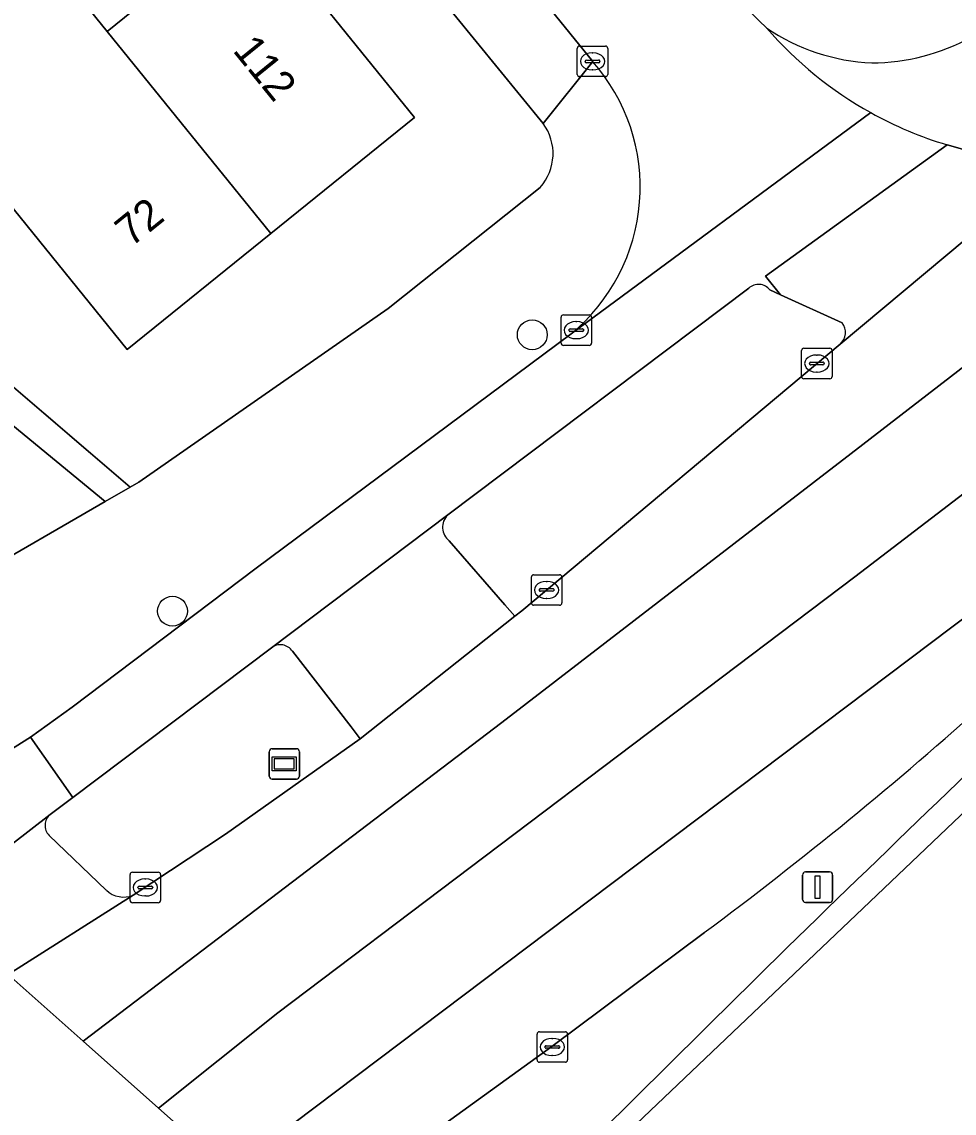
# Model space of a CAD drawing. Extents: x 162073 to 163043, y 381818 to 382561.
# Drawn here: x 162521.93 to 162552.5, y 381836.6 to 381872.41 of the extents above; entities that cross this region are included whole.
import ezdxf

# ---------------------------------------------------------------- set-up
doc = ezdxf.new("R2010")
doc.units = 0
for name, color, linetype in [('IMGEO_Berm_gesloten', 7, 'Continuous'), ('IMGEO_Boom', 7, 'Continuous'), ('IMGEO_Erf', 7, 'Continuous'), ('IMGEO_Fietspad_gesloten', 7, 'Continuous'), ('IMGEO_Fietspad_open', 7, 'Continuous'), ('IMGEO_Kolk', 7, 'Continuous'), ('IMGEO_Lichtmast', 7, 'Continuous'), ('IMGEO_Pand', 7, 'Continuous'), ('IMGEO_Pand_nummerreeks', 7, 'Continuous'), ('IMGEO_Rijbaan_lokaal_open', 7, 'Continuous'), ('IMGEO_Rijbaan_regionaal_gesloten', 7, 'Continuous'), ('IMGEO_Verkeerseiland_groen', 7, 'Continuous'), ('IMGEO_Verkeerseiland_open', 7, 'Continuous'), ('IMGEO_Voetpad_open', 7, 'Continuous'), ('IMGEO_Wegwijzer', 7, 'Continuous')]:
    doc.layers.add(name, color=color, linetype=linetype)

msp = doc.modelspace()

# ---------------------------------------------------------------- linework, layer by layer
at = {"layer": 'IMGEO_Berm_gesloten'}
for points in [[(162544.307, 381842.526), (162539.301, 381838.792), (162534.891, 381835.597)], [(162534.945, 381834.906), (162537.527, 381832.634), (162545.393, 381840.43)]]:
    msp.add_lwpolyline(points, dxfattribs=at)
for centre, radius, start, end in [((163080.423, 381296.656), 762.855, 132.334283, 134.535639), ((162466.789, 381946.736), 129.879, 306.64412, 311.95212)]:
    msp.add_arc(centre, radius, start, end, dxfattribs=at)
at = {"layer": 'IMGEO_Boom'}
for centre in [(162538.664, 381862.145), (162526.865, 381853.074)]:
    msp.add_circle(centre, 0.489, dxfattribs=at)
at = {"layer": 'IMGEO_Erf'}
for points in [[(162539.02, 381869.082), (162532.43, 381877.157), (162526.815, 381884.036), (162522.167, 381880.242), (162520.08, 381882.798), (162524.728, 381886.592)], [(162518.578, 381863.049), (162525.473, 381857.142), (162525.757, 381857.306), (162533.938, 381863.003), (162538.925, 381866.983)], [(162520.303, 381854.158), (162524.653, 381856.669), (162521.443, 381859.324)]]:
    msp.add_lwpolyline(points, dxfattribs=at)
msp.add_lwpolyline([(162529.436, 381875.913), (162534.803, 381869.278), (162530.092, 381865.467), (162525.381, 381861.657), (162520.015, 381868.29), (162517.823, 381871), (162522.533, 381874.81), (162524.725, 381872.101)], close=True, dxfattribs=at)
msp.add_arc((162537.68, 381868.091), 1.666, 318.3275, 36.4897, dxfattribs=at)
at = {"layer": 'IMGEO_Fietspad_gesloten'}
msp.add_lwpolyline([(162519.133, 381843.52), (162522.853, 381846.406), (162523.594, 381846.965), (162522.206, 381848.938), (162519.857, 381847.463)], dxfattribs=at)
at = {"layer": 'IMGEO_Fietspad_open'}
for points in [[(162549.764, 381869.435), (162539.942, 381862.18), (162529.608, 381854.485), (162523.576, 381849.927), (162522.206, 381848.938), (162523.594, 381846.965), (162530.112, 381851.876), (162535.892, 381856.232)], [(162546.458, 381863.619), (162546.807, 381863.459), (162546.315, 381864.07), (162552.27, 381868.379)], [(162552.27, 381868.379), (162552.774, 381868.239)], [(162535.892, 381856.232), (162545.766, 381863.673)]]:
    msp.add_lwpolyline(points, dxfattribs=at)
for centre, radius, start, end in [((162550.111, 381877.752), 6.694, 235.7731, 267.3171), ((162555.856, 381880.41), 12.553, 220.7466, 240.9673), ((162549.745, 381877.945), 6.88, 270.4453, 298.7506), ((162555.885, 381880.46), 12.611, 240.9602, 253.3398), ((162555.885, 381880.46), 12.611, 240.9602, 253.3398), ((162546.087, 381863.328), 0.471, 38.1026, 132.9734)]:
    msp.add_arc(centre, radius, start, end, dxfattribs=at)
at = {"layer": 'IMGEO_Kolk'}
for p, q in [((162540.141, 381870.691), (162540.141, 381871.543)), ((162540.216, 381871.617), (162541.068, 381871.617)), ((162540.629, 381871.397), (162540.654, 381871.397)), ((162541.142, 381871.543), (162541.142, 381870.691)), ((162540.4, 381871.111), (162540.4, 381871.123)), ((162540.838, 381871.074), (162540.44, 381871.074)), ((162540.443, 381871.16), (162540.841, 381871.16)), ((162540.884, 381871.123), (162540.884, 381871.111)), ((162540.652, 381870.837), (162540.627, 381870.837)), ((162541.068, 381870.617), (162540.216, 381870.617)), ((162539.683, 381862.797), (162540.535, 381862.797)), ((162539.608, 381861.871), (162539.608, 381862.723)), ((162540.096, 381862.577), (162540.121, 381862.577)), ((162540.609, 381862.723), (162540.609, 381861.871)), ((162539.867, 381862.291), (162539.867, 381862.303)), ((162540.305, 381862.254), (162539.907, 381862.254)), ((162539.91, 381862.34), (162540.308, 381862.34)), ((162540.351, 381862.303), (162540.351, 381862.291)), ((162540.535, 381861.797), (162539.683, 381861.797)), ((162540.119, 381862.017), (162540.094, 381862.017)), ((162547.571, 381861.701), (162548.423, 381861.701)), ((162547.496, 381860.775), (162547.496, 381861.627)), ((162547.984, 381861.481), (162548.009, 381861.481)), ((162548.497, 381861.627), (162548.497, 381860.775)), ((162547.755, 381861.195), (162547.755, 381861.207)), ((162548.193, 381861.158), (162547.795, 381861.158)), ((162547.798, 381861.244), (162548.196, 381861.244)), ((162548.239, 381861.207), (162548.239, 381861.195)), ((162548.423, 381860.701), (162547.571, 381860.701)), ((162548.007, 381860.921), (162547.982, 381860.921)), ((162538.635, 381853.344), (162538.635, 381854.196)), ((162538.71, 381854.27), (162539.562, 381854.27)), ((162539.636, 381854.196), (162539.636, 381853.344)), ((162538.937, 381853.813), (162539.335, 381853.813)), ((162539.123, 381854.05), (162539.148, 381854.05)), ((162538.894, 381853.764), (162538.894, 381853.776)), ((162539.332, 381853.727), (162538.934, 381853.727)), ((162539.146, 381853.49), (162539.121, 381853.49)), ((162539.378, 381853.776), (162539.378, 381853.764)), ((162539.562, 381853.27), (162538.71, 381853.27)), ((162525.549, 381844.508), (162526.401, 381844.508)), ((162525.474, 381843.582), (162525.474, 381844.434)), ((162525.962, 381844.288), (162525.987, 381844.288)), ((162526.475, 381844.434), (162526.475, 381843.582)), ((162525.733, 381844.002), (162525.733, 381844.014)), ((162526.171, 381843.965), (162525.773, 381843.965)), ((162525.776, 381844.051), (162526.174, 381844.051)), ((162526.217, 381844.014), (162526.217, 381844.002)), ((162526.401, 381843.508), (162525.549, 381843.508)), ((162525.985, 381843.728), (162525.96, 381843.728)), ((162538.822, 381838.346), (162538.822, 381839.198)), ((162538.897, 381839.272), (162539.749, 381839.272)), ((162539.823, 381839.198), (162539.823, 381838.346)), ((162539.081, 381838.766), (162539.081, 381838.778)), ((162539.124, 381838.815), (162539.522, 381838.815)), ((162539.31, 381839.052), (162539.335, 381839.052)), ((162539.565, 381838.778), (162539.565, 381838.766)), ((162539.519, 381838.729), (162539.121, 381838.729)), ((162539.333, 381838.492), (162539.308, 381838.492)), ((162539.749, 381838.272), (162538.897, 381838.272))]:
    msp.add_line(p, q, dxfattribs=at)
for points in [[(162540.141, 381870.691), (162540.141, 381871.543)], [(162540.216, 381871.617), (162541.068, 381871.617)], [(162541.142, 381871.543), (162541.142, 381870.691)], [(162541.068, 381870.617), (162540.216, 381870.617)], [(162539.683, 381862.797), (162540.535, 381862.797)], [(162539.608, 381861.871), (162539.608, 381862.723)], [(162540.609, 381862.723), (162540.609, 381861.871)], [(162540.535, 381861.797), (162539.683, 381861.797)], [(162547.571, 381861.701), (162548.423, 381861.701)], [(162547.496, 381860.775), (162547.496, 381861.627)], [(162548.497, 381861.627), (162548.497, 381860.775)], [(162548.423, 381860.701), (162547.571, 381860.701)], [(162538.635, 381853.344), (162538.635, 381854.196)], [(162538.71, 381854.27), (162539.562, 381854.27)], [(162539.636, 381854.196), (162539.636, 381853.344)], [(162539.562, 381853.27), (162538.71, 381853.27)], [(162525.549, 381844.508), (162526.401, 381844.508)], [(162525.474, 381843.582), (162525.474, 381844.434)], [(162526.475, 381844.434), (162526.475, 381843.582)], [(162526.401, 381843.508), (162525.549, 381843.508)], [(162538.822, 381838.346), (162538.822, 381839.198)], [(162538.897, 381839.272), (162539.749, 381839.272)], [(162539.823, 381839.198), (162539.823, 381838.346)], [(162539.749, 381838.272), (162538.897, 381838.272)]]:
    msp.add_lwpolyline(points, dxfattribs=at)
for centre, radius, start, end in [((162540.218, 381871.541), 0.0765, 91.552, 178.448), ((162540.218, 381871.541), 0.0765, 91.552, 178.448), ((162541.066, 381871.541), 0.0765, 1.552, 88.448), ((162541.066, 381871.541), 0.0765, 1.552, 88.448), ((162540.44, 381871.12), 0.0403, 85.8775, 175.7526), ((162540.437, 381871.11), 0.0366, 178.938, 274.7102), ((162540.841, 381871.117), 0.043, 264.8664, 352.4533), ((162540.845, 381871.122), 0.0386, 1.7309, 96.639), ((162540.218, 381870.693), 0.0765, 181.552, 268.448), ((162540.218, 381870.693), 0.0765, 181.552, 268.448), ((162541.066, 381870.693), 0.0765, 271.552, 358.448), ((162541.066, 381870.693), 0.0765, 271.552, 358.448), ((162539.685, 381862.721), 0.0765, 91.552, 178.448), ((162539.685, 381862.721), 0.0765, 91.552, 178.448), ((162540.533, 381862.721), 0.0765, 1.552, 88.448), ((162540.533, 381862.721), 0.0765, 1.552, 88.448), ((162539.907, 381862.3), 0.0403, 85.8775, 175.7526), ((162539.904, 381862.29), 0.0366, 178.938, 274.7102), ((162540.308, 381862.297), 0.043, 264.8664, 352.4533), ((162540.312, 381862.302), 0.0386, 1.7309, 96.639), ((162539.685, 381861.873), 0.0765, 181.552, 268.448), ((162539.685, 381861.873), 0.0765, 181.552, 268.448), ((162540.533, 381861.873), 0.0765, 271.552, 358.448), ((162540.533, 381861.873), 0.0765, 271.552, 358.448), ((162547.573, 381861.625), 0.0765, 91.552, 178.448), ((162547.573, 381861.625), 0.0765, 91.552, 178.448), ((162548.421, 381861.625), 0.0765, 1.552, 88.448), ((162548.421, 381861.625), 0.0765, 1.552, 88.448), ((162547.795, 381861.204), 0.0403, 85.8775, 175.7526), ((162547.792, 381861.194), 0.0366, 178.938, 274.7102), ((162548.196, 381861.201), 0.043, 264.8664, 352.4533), ((162548.2, 381861.206), 0.0386, 1.7309, 96.639), ((162547.573, 381860.777), 0.0765, 181.552, 268.448), ((162547.573, 381860.777), 0.0765, 181.552, 268.448), ((162548.421, 381860.777), 0.0765, 271.552, 358.448), ((162548.421, 381860.777), 0.0765, 271.552, 358.448), ((162538.712, 381854.194), 0.0765, 91.552, 178.448), ((162538.712, 381854.194), 0.0765, 91.552, 178.448), ((162539.56, 381854.194), 0.0765, 1.552, 88.448), ((162539.56, 381854.194), 0.0765, 1.552, 88.448), ((162538.934, 381853.773), 0.0403, 85.8775, 175.7526), ((162539.339, 381853.775), 0.0386, 1.7309, 96.639), ((162538.931, 381853.763), 0.0366, 178.938, 274.7102), ((162539.335, 381853.77), 0.043, 264.8664, 352.4533), ((162538.712, 381853.346), 0.0765, 181.552, 268.448), ((162538.712, 381853.346), 0.0765, 181.552, 268.448), ((162539.56, 381853.346), 0.0765, 271.552, 358.448), ((162539.56, 381853.346), 0.0765, 271.552, 358.448), ((162525.551, 381844.432), 0.0765, 91.552, 178.448), ((162525.551, 381844.432), 0.0765, 91.552, 178.448), ((162526.399, 381844.432), 0.0765, 1.552, 88.448), ((162526.399, 381844.432), 0.0765, 1.552, 88.448), ((162525.773, 381844.011), 0.0403, 85.8775, 175.7526), ((162525.77, 381844.001), 0.0366, 178.938, 274.7102), ((162526.174, 381844.008), 0.043, 264.8664, 352.4533), ((162526.178, 381844.013), 0.0386, 1.7309, 96.639), ((162525.551, 381843.584), 0.0765, 181.552, 268.448), ((162525.551, 381843.584), 0.0765, 181.552, 268.448), ((162526.399, 381843.584), 0.0765, 271.552, 358.448), ((162526.399, 381843.584), 0.0765, 271.552, 358.448), ((162538.899, 381839.196), 0.0765, 91.552, 178.448), ((162538.899, 381839.196), 0.0765, 91.552, 178.448), ((162539.747, 381839.196), 0.0765, 1.552, 88.448), ((162539.747, 381839.196), 0.0765, 1.552, 88.448), ((162539.121, 381838.775), 0.0403, 85.8775, 175.7526), ((162539.118, 381838.765), 0.0366, 178.938, 274.7102), ((162539.522, 381838.772), 0.043, 264.8664, 352.4533), ((162539.526, 381838.777), 0.0386, 1.7309, 96.639), ((162538.899, 381838.348), 0.0765, 181.552, 268.448), ((162538.899, 381838.348), 0.0765, 181.552, 268.448), ((162539.747, 381838.348), 0.0765, 271.552, 358.448), ((162539.747, 381838.348), 0.0765, 271.552, 358.448)]:
    msp.add_arc(centre, radius, start, end, dxfattribs=at)
for centre, major_axis, ratio, start_param, end_param in [((162540.628, 381871.117), (-0.387, 0.002), 0.722429, 4.712389, 7.853982), ((162540.653, 381871.117), (-0.39, 0.002), 0.717154, 1.570796, 4.712389), ((162540.095, 381862.297), (-0.387, 0.002), 0.722429, 4.712389, 7.853982), ((162540.12, 381862.297), (-0.39, 0.002), 0.717154, 1.570796, 4.712389), ((162547.983, 381861.201), (-0.387, 0.002), 0.722429, 4.712389, 7.853982), ((162548.008, 381861.201), (-0.39, 0.002), 0.717154, 1.570796, 4.712389), ((162539.122, 381853.77), (-0.387, 0.002), 0.722429, 4.712389, 7.853982), ((162539.147, 381853.77), (-0.39, 0.002), 0.717154, 1.570796, 4.712389), ((162525.961, 381844.008), (-0.387, 0.002), 0.722429, 4.712389, 7.853982), ((162525.986, 381844.008), (-0.39, 0.002), 0.717154, 1.570796, 4.712389), ((162539.309, 381838.772), (-0.387, 0.002), 0.722429, 4.712389, 7.853982), ((162539.334, 381838.772), (-0.39, 0.002), 0.717154, 1.570796, 4.712389)]:
    msp.add_ellipse(centre, major_axis=major_axis, ratio=ratio, start_param=start_param, end_param=end_param, dxfattribs=at)
at = {"layer": 'IMGEO_Lichtmast'}
for p, q in [((162547.625, 381844.516), (162548.415, 381844.516)), ((162548.415, 381844.516), (162547.625, 381844.516)), ((162547.525, 381843.616), (162547.525, 381844.416)), ((162547.525, 381844.416), (162547.525, 381843.616)), ((162548.515, 381844.416), (162548.515, 381843.616)), ((162548.515, 381843.616), (162548.515, 381844.416)), ((162548.415, 381843.516), (162547.625, 381843.516)), ((162547.625, 381843.516), (162548.415, 381843.516))]:
    msp.add_line(p, q, dxfattribs=at)
msp.add_lwpolyline([(162547.945, 381844.391), (162548.095, 381844.391), (162548.095, 381843.641), (162547.945, 381843.641), (162547.945, 381844.391)], dxfattribs=at)
for centre, start, end in [((162547.625, 381844.416), 90, 180), ((162547.625, 381844.416), 90, 180), ((162548.415, 381844.416), 0, 90), ((162548.415, 381844.416), 360, 90), ((162547.625, 381843.616), 180, 270), ((162547.625, 381843.616), 180, 270), ((162548.415, 381843.616), 270, 0), ((162548.415, 381843.616), 270, 0)]:
    msp.add_arc(centre, 0.1, start, end, dxfattribs=at)
at = {"layer": 'IMGEO_Pand'}
for points in [[(162524.725, 381872.101), (162530.092, 381865.467), (162534.803, 381869.278), (162529.436, 381875.913)], [(162524.725, 381872.101), (162522.533, 381874.81), (162517.823, 381871), (162520.015, 381868.29), (162525.381, 381861.657), (162530.092, 381865.467)]]:
    msp.add_lwpolyline(points, close=True, dxfattribs=at)
at = {"layer": 'IMGEO_Rijbaan_lokaal_open'}
for points in [[(162546.346, 381872.217), (162546.105, 381872.442), (162545.873, 381872.678), (162545.516, 381873.026), (162544.845, 381873.844), (162542.373, 381876.848), (162538.525, 381873.733), (162540.645, 381871.115)], [(162548.761, 381861.84), (162558.423, 381869.924)], [(162539.942, 381862.18), (162549.764, 381869.435)], [(162552.774, 381868.239), (162552.27, 381868.379), (162546.315, 381864.07), (162546.807, 381863.459), (162548.826, 381862.537)]]:
    msp.add_lwpolyline(points, dxfattribs=at)
for centre, radius, start, end in [((162555.856, 381880.41), 12.553, 220.7466, 240.9673), ((162535.966, 381866.988), 6.239, 309.5872, 41.4153), ((162548.439, 381862.222), 0.5, 310.1878, 39.1565)]:
    msp.add_arc(centre, radius, start, end, dxfattribs=at)
at = {"layer": 'IMGEO_Rijbaan_regionaal_gesloten'}
for points in [[(162709.59, 381984.248), (162678.587, 381958.753), (162670.519, 381952.19), (162658.967, 381942.794), (162651.447, 381936.48), (162622.973, 381912.826), (162601.86, 381896.075), (162580.7, 381878.956), (162564.141, 381865.61), (162549.238, 381854.197), (162530.325, 381839.889), (162526.409, 381836.763), (162528.744, 381834.687), (162576.811, 381870.953)], [(162534.431, 381828.963), (162549.287, 381843.113), (162560.459, 381853.754), (162668.023, 381943.382), (162708.12, 381976.793)], [(162574.535, 381883.393), (162558.423, 381869.924), (162548.761, 381861.84), (162538.325, 381853.088), (162538.094, 381852.905), (162533.025, 381848.884), (162528.607, 381845.755), (162525.574, 381843.752), (162521.476, 381841.149), (162523.934, 381838.964), (162537.664, 381849.416), (162542.807, 381853.383), (162549.117, 381858.249), (162557.129, 381864.428), (162560.359, 381866.919), (162563.508, 381869.407), (162566.658, 381871.895), (162569.902, 381874.457)], [(162569.902, 381874.457), (162566.658, 381871.895), (162563.508, 381869.407), (162560.359, 381866.919), (162557.129, 381864.428), (162549.117, 381858.249), (162542.807, 381853.383), (162537.664, 381849.416), (162523.934, 381838.964), (162526.409, 381836.763), (162530.325, 381839.889), (162549.238, 381854.197), (162564.141, 381865.61), (162580.7, 381878.956)], [(162576.811, 381870.953), (162528.744, 381834.687), (162531.066, 381832.622), (162531.199, 381832.725), (162534.891, 381835.597), (162539.301, 381838.792), (162544.307, 381842.526)], [(162526.439, 381826.979), (162528.255, 381829.344), (162530.366, 381831.971), (162531.066, 381832.622), (162528.744, 381834.687), (162526.409, 381836.763), (162523.934, 381838.964), (162521.476, 381841.149), (162521.243, 381841.034), (162520.391, 381840.639), (162519.213, 381840.154), (162518.184, 381839.783), (162517.032, 381839.425), (162515.512, 381839.045), (162507.867, 381833.252)], [(162545.393, 381840.43), (162537.527, 381832.634), (162534.817, 381829.936), (162534.074, 381829.269), (162534.431, 381828.963)]]:
    msp.add_lwpolyline(points, dxfattribs=at)
for centre, radius, start, end in [((163080.423, 381296.656), 762.855, 132.334283, 134.535639), ((162466.789, 381946.736), 129.879, 306.64412, 311.95212)]:
    msp.add_arc(centre, radius, start, end, dxfattribs=at)
at = {"layer": 'IMGEO_Verkeerseiland_groen'}
for points in [[(162545.766, 381863.673), (162535.892, 381856.232)], [(162548.826, 381862.537), (162546.807, 381863.459), (162546.458, 381863.619)], [(162535.944, 381855.384), (162537.767, 381853.282), (162538.094, 381852.905), (162538.325, 381853.088), (162548.761, 381861.84)]]:
    msp.add_lwpolyline(points, dxfattribs=at)
for centre, radius, start, end in [((162546.087, 381863.328), 0.471, 38.1026, 132.9734), ((162548.439, 381862.222), 0.5, 310.1878, 39.1565), ((162536.273, 381855.83), 0.554, 133.4476, 233.5705)]:
    msp.add_arc(centre, radius, start, end, dxfattribs=at)
at = {"layer": 'IMGEO_Verkeerseiland_open'}
for points in [[(162530.112, 381851.876), (162523.594, 381846.965), (162522.853, 381846.406)], [(162525.574, 381843.752), (162528.607, 381845.755), (162533.025, 381848.884), (162532.72, 381849.279), (162530.799, 381851.76)], [(162522.819, 381845.714), (162524.696, 381843.914)]]:
    msp.add_lwpolyline(points, dxfattribs=at)
for centre, radius, start, end in [((162530.4, 381851.487), 0.484, 34.3685, 126.4635), ((162523.163, 381846.044), 0.477, 130.5946, 223.7797), ((162525.265, 381844.535), 0.842, 227.5279, 291.5639)]:
    msp.add_arc(centre, radius, start, end, dxfattribs=at)
at = {"layer": 'IMGEO_Voetpad_open'}
for points in [[(162520.879, 381891.323), (162523.779, 381887.754), (162524.728, 381886.592), (162526.815, 381884.036), (162532.43, 381877.157), (162539.02, 381869.082), (162540.645, 381871.115), (162538.525, 381873.733), (162536.776, 381875.893), (162533.859, 381879.496), (162528.94, 381885.529), (162528.554, 381885.212), (162526.204, 381888.075), (162526.59, 381888.392), (162520.92, 381895.221)], [(162547.762, 381874.26), (162540.928, 381882.637), (162540.112, 381883.637), (162539.376, 381884.54), (162537.389, 381882.905), (162540.607, 381878.995), (162542.373, 381876.848), (162544.845, 381873.844), (162545.516, 381873.026), (162545.873, 381872.678), (162546.105, 381872.442), (162546.346, 381872.217)], [(162540.645, 381871.115), (162539.02, 381869.082)], [(162538.925, 381866.983), (162533.938, 381863.003), (162525.757, 381857.306), (162525.473, 381857.142), (162524.653, 381856.669), (162520.303, 381854.158), (162514.33, 381850.709), (162510.947, 381848.756), (162508.613, 381850.826), (162502.808, 381843.854), (162502.629, 381842.223), (162515.692, 381845.854)], [(162521.443, 381859.324), (162524.653, 381856.669), (162525.473, 381857.142), (162518.578, 381863.049)], [(162519.857, 381847.463), (162522.206, 381848.938), (162523.576, 381849.927), (162529.608, 381854.485), (162539.942, 381862.18)], [(162535.892, 381856.232), (162530.112, 381851.876)], [(162538.094, 381852.905), (162537.767, 381853.282), (162535.944, 381855.384)], [(162530.799, 381851.76), (162532.72, 381849.279), (162533.025, 381848.884), (162538.094, 381852.905)], [(162522.853, 381846.406), (162519.133, 381843.52)], [(162524.696, 381843.914), (162522.819, 381845.714)], [(162521.476, 381841.149), (162525.574, 381843.752)]]:
    msp.add_lwpolyline(points, dxfattribs=at)
for centre, radius, start, end in [((162550.111, 381877.752), 6.694, 235.7731, 267.3171), ((162549.745, 381877.945), 6.88, 270.4453, 298.7506), ((162535.966, 381866.988), 6.239, 309.5872, 41.4153), ((162537.68, 381868.091), 1.666, 318.3275, 36.4897), ((162536.273, 381855.83), 0.554, 133.4476, 233.5705), ((162530.4, 381851.487), 0.484, 34.3685, 126.4635), ((162523.163, 381846.044), 0.477, 130.5946, 223.7797), ((162525.265, 381844.535), 0.842, 227.5279, 291.5639)]:
    msp.add_arc(centre, radius, start, end, dxfattribs=at)
at = {"layer": 'IMGEO_Wegwijzer'}
for p, q in [((162530.037, 381847.662), (162530.037, 381848.462)), ((162530.037, 381848.462), (162530.037, 381847.662)), ((162530.137, 381848.562), (162530.927, 381848.562)), ((162530.927, 381848.562), (162530.137, 381848.562)), ((162531.027, 381848.462), (162531.027, 381847.662)), ((162531.027, 381847.662), (162531.027, 381848.462)), ((162530.927, 381847.562), (162530.137, 381847.562)), ((162530.137, 381847.562), (162530.927, 381847.562))]:
    msp.add_line(p, q, dxfattribs=at)
for points in [[(162530.138, 381848.294), (162530.926, 381848.294), (162530.926, 381847.83), (162530.138, 381847.83), (162530.138, 381848.294)], [(162530.203, 381848.229), (162530.203, 381847.895), (162530.861, 381847.895), (162530.861, 381848.229), (162530.203, 381848.229)]]:
    msp.add_lwpolyline(points, dxfattribs=at)
for centre, start, end in [((162530.137, 381848.462), 90, 180), ((162530.137, 381848.462), 90, 180), ((162530.927, 381848.462), 0, 90), ((162530.927, 381848.462), 360, 90), ((162530.137, 381847.662), 180, 270), ((162530.137, 381847.662), 180, 270), ((162530.927, 381847.662), 270, 0), ((162530.927, 381847.662), 270, 0)]:
    msp.add_arc(centre, 0.1, start, end, dxfattribs=at)

# ---------------------------------------------------------------- texts
at = {"layer": 'IMGEO_Pand_nummerreeks'}
for s, rotation, p in [('112', 308.9691, (162528.816, 381871.466)), ('72', 38.9677, (162525.507, 381865))]:
    msp.add_text(s, height=1, rotation=rotation, dxfattribs=at).set_placement(p)

doc.saveas('drawing.dxf')
